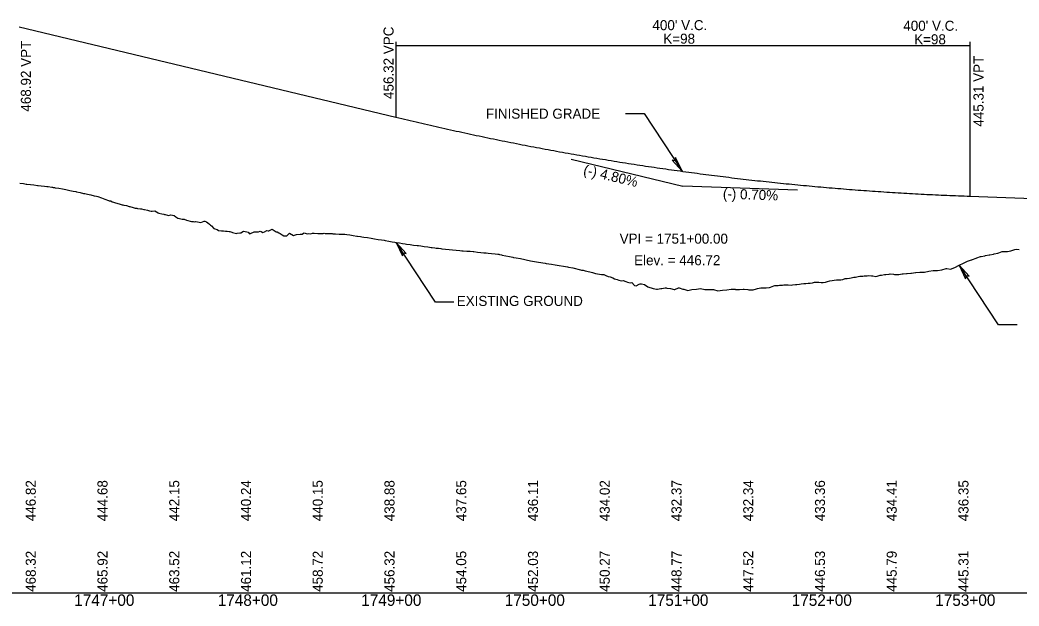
# Model space of a CAD drawing. Extents: x 2017200 to 2047700, y 854850 to 893350.
# Drawn here: x 2022638 to 2023334, y 874091 to 874499 of the extents above; entities that cross this region are included whole.
import ezdxf

# ---------------------------------------------------------------- set-up
doc = ezdxf.new("R2010")
doc.units = 0
for name, color, linetype in [('RD_DDB_GradeTX', 7, 'Continuous'), ('RD_DDB_Profile_EX', 7, 'Continuous'), ('RD_DDB_Profile_Lbl', 7, 'Continuous'), ('RD_DDB_Profile_PR', 7, 'Continuous'), ('RD_DDB_StaTX', 7, 'Continuous'), ('RD_DDB_StripGrade', 7, 'Continuous'), ('RD_DDB_VCLbl', 7, 'Continuous'), ('RD_GPK_Profile_Cell', 7, 'Continuous')]:
    doc.layers.add(name, color=color, linetype=linetype)

msp = doc.modelspace()

# ---------------------------------------------------------------- linework, layer by layer
at = {"layer": 'RD_DDB_GradeTX'}
for p in [(2023022.21, 874402.27), (2023179.95, 874380.79)]:
    msp.add_line(p, (2023100, 874383.6), dxfattribs=at)
at = {"layer": 'RD_DDB_Profile_EX'}
msp.add_lwpolyline([(2022637.89, 874385.6), (2022640.36, 874385.3), (2022642.27, 874385), (2022642.83, 874384.93), (2022645.3, 874384.65), (2022647.77, 874384.37), (2022650.25, 874384.09), (2022650.73, 874384.03), (2022652.72, 874383.81), (2022655.19, 874383.53), (2022656.79, 874383.35), (2022657.66, 874383.22), (2022660.13, 874382.86), (2022660.55, 874382.8), (2022661.16, 874382.71), (2022662.15, 874382.57), (2022662.61, 874382.49), (2022665.08, 874382.08), (2022667.55, 874381.66), (2022668.73, 874381.47), (2022670.02, 874381.18), (2022672.72, 874380.57), (2022674.97, 874380.17), (2022676.82, 874379.84), (2022677.44, 874379.69), (2022679.91, 874379.11), (2022682.38, 874378.53), (2022683.21, 874378.34), (2022685.04, 874378), (2022687.33, 874377.45), (2022689.8, 874376.85), (2022691.32, 874376.49), (2022692.15, 874376.32), (2022694.74, 874375.34), (2022697.22, 874374.42), (2022699.69, 874373.52), (2022700.26, 874373.32), (2022701.26, 874373.41), (2022702.16, 874372.7), (2022703.1, 874372.5), (2022704.63, 874371.99), (2022707.1, 874371.18), (2022709.26, 874370.49), (2022709.58, 874370.42), (2022710.43, 874370.24), (2022712.3, 874369.97), (2022714.14, 874369.46), (2022714.52, 874369.35), (2022716.99, 874368.65), (2022718.35, 874368.27), (2022719.46, 874368.12), (2022719.91, 874368.05), (2022721.94, 874367.83), (2022722.58, 874367.76), (2022724.41, 874367.38), (2022724.72, 874367.32), (2022726.88, 874366.74), (2022728.16, 874366.41), (2022729.35, 874366.13), (2022730.05, 874366.21), (2022732.04, 874366.25), (2022733.16, 874365.66), (2022734.3, 874364.99), (2022734.68, 874364.77), (2022736.77, 874364.26), (2022738.15, 874363.93), (2022738.6, 874363.82), (2022739.24, 874363.74), (2022740.92, 874363.35), (2022741.71, 874363.21), (2022742.94, 874363.45), (2022744.18, 874363.24), (2022745.4, 874363.04), (2022746.66, 874362.1), (2022747.93, 874361.16), (2022748.28, 874361.16), (2022749.13, 874360.95), (2022751.09, 874360.49), (2022751.6, 874360.48), (2022752.48, 874360.48), (2022754.07, 874359.92), (2022754.96, 874359.61), (2022756.54, 874359.2), (2022757.42, 874358.98), (2022757.9, 874358.99), (2022759.02, 874358.88), (2022759.91, 874358.79), (2022760.55, 874358.85), (2022761.79, 874358.66), (2022763.96, 874358.26), (2022766.43, 874359.05), (2022766.92, 874359.07), (2022767.91, 874358.75), (2022768.9, 874357.98), (2022769.97, 874357.16), (2022770.88, 874356.37), (2022771.38, 874355.87), (2022773.11, 874354.15), (2022773.85, 874353.86), (2022775.35, 874353.27), (2022776.32, 874352.65), (2022778.37, 874352.44), (2022778.79, 874352.45), (2022779.37, 874352.47), (2022779.77, 874352.32), (2022781.26, 874352.27), (2022782.49, 874352.23), (2022783.74, 874351.96), (2022784.15, 874351.87), (2022785.56, 874351.41), (2022786.21, 874351.26), (2022788.94, 874350.65), (2022789.35, 874350.83), (2022791.15, 874351.02), (2022791.84, 874351.1), (2022793.74, 874352.18), (2022794.94, 874351.94), (2022796.1, 874351.65), (2022797.02, 874351.43), (2022797.91, 874350.25), (2022798.57, 874350.56), (2022801.23, 874351.75), (2022803.51, 874351.74), (2022804.25, 874351.75), (2022805.4, 874352.19), (2022805.98, 874351.88), (2022807.22, 874351.23), (2022808.46, 874351.82), (2022809.96, 874352.55), (2022810.93, 874352.44), (2022811.39, 874352.39), (2022813.63, 874353.46), (2022815.87, 874352.15), (2022816.64, 874351.71), (2022817.24, 874351.65), (2022818.34, 874351.01), (2022819.26, 874350.49), (2022820.82, 874349.53), (2022821.94, 874348.84), (2022823.29, 874348.91), (2022823.93, 874348.94), (2022825.94, 874350.86), (2022828.53, 874349.05), (2022830.71, 874349.9), (2022833.18, 874350.05), (2022834.72, 874350.15), (2022835.65, 874350.67), (2022836.07, 874350.91), (2022838.12, 874350.41), (2022839.32, 874350.5), (2022840.59, 874350.41), (2022841.89, 874350.73), (2022843.07, 874350.69), (2022845.54, 874350.6), (2022848.01, 874350.53), (2022849.29, 874350.45), (2022849.93, 874350.75), (2022850.71, 874350.54), (2022852.95, 874350.49), (2022855.49, 874350.45), (2022856.02, 874350.27), (2022857.9, 874350.22), (2022860.37, 874350.16), (2022862.84, 874350.13), (2022864.3, 874350.11), (2022865.76, 874349.88), (2022867.79, 874349.56), (2022870.26, 874349.17), (2022872.73, 874348.78), (2022873.25, 874348.69), (2022875.2, 874348.42), (2022876.12, 874348.29), (2022877.67, 874348.05), (2022880.15, 874347.67), (2022882.84, 874347.25), (2022885.09, 874346.87), (2022887.56, 874346.45), (2022890.03, 874346.07), (2022891.72, 874345.8), (2022892.51, 874345.67), (2022894.98, 874345.25), (2022897.45, 874344.82), (2022899.14, 874344.54), (2022900.11, 874344.38), (2022902.39, 874343.99), (2022904.6, 874343.61), (2022906.52, 874343.29), (2022907.34, 874343.18), (2022909.81, 874342.85), (2022912.28, 874342.53), (2022914.75, 874342.2), (2022915.76, 874342.07), (2022917.29, 874341.86), (2022919.7, 874341.55), (2022922.17, 874341.22), (2022924.64, 874340.9), (2022925.19, 874340.83), (2022927.11, 874340.57), (2022928.14, 874340.43), (2022929.59, 874340.25), (2022931.38, 874340.01), (2022932.06, 874339.93), (2022934.53, 874339.65), (2022937.09, 874339.36), (2022939.47, 874339.18), (2022941.95, 874338.99), (2022944.42, 874338.72), (2022946, 874338.55), (2022946.89, 874338.49), (2022949.36, 874338.32), (2022951.83, 874338.14), (2022953.79, 874337.94), (2022954.31, 874337.89), (2022956.78, 874337.62), (2022959.25, 874337.36), (2022961.34, 874337.14), (2022961.72, 874337.1), (2022962.92, 874336.96), (2022964.19, 874336.83), (2022966.67, 874336.58), (2022969.14, 874336.32), (2022971.09, 874336.13), (2022971.61, 874336.03), (2022972.17, 874335.92), (2022973.58, 874335.66), (2022974.08, 874335.56), (2022976.56, 874335.05), (2022979.03, 874334.53), (2022981.5, 874334.02), (2022981.92, 874333.93), (2022983.68, 874333.55), (2022986.71, 874333.04), (2022993.86, 874331.59), (2022999.41, 874330.68), (2023004.05, 874329.78), (2023004.6, 874329.68), (2023008.5, 874329.07), (2023011.03, 874328.64), (2023019.52, 874327.3), (2023020.16, 874327.19), (2023023.24, 874326.71), (2023028.56, 874325.31), (2023029.32, 874324.97), (2023030.5, 874324.94), (2023031.98, 874324.63), (2023035.06, 874323.89), (2023037.08, 874323.37), (2023039.06, 874322.63), (2023041.88, 874322.14), (2023043.29, 874322.04), (2023044.94, 874322.08), (2023046.29, 874321.26), (2023048, 874320.67), (2023049.29, 874320.37), (2023051.05, 874319.7), (2023052.29, 874319.03), (2023054.11, 874318.43), (2023055.3, 874318.01), (2023057.17, 874317.58), (2023058.3, 874317.81), (2023060.22, 874317.1), (2023061.3, 874316.72), (2023063.28, 874316.19), (2023064.3, 874316.3), (2023066.34, 874314.25), (2023067.3, 874314.16), (2023069.39, 874315.22), (2023070.3, 874315.43), (2023071.18, 874315.37), (2023073.3, 874315.07), (2023075.51, 874313.45), (2023076.3, 874313.12), (2023078.56, 874312.49), (2023079.3, 874312.21), (2023081.62, 874311.84), (2023082.3, 874311.8), (2023084.68, 874312.17), (2023085.31, 874312.11), (2023087.73, 874312.62), (2023088.31, 874312.62), (2023088.86, 874312.52), (2023091.31, 874312.11), (2023093.85, 874311.47), (2023094.31, 874311.49), (2023096.9, 874312.59), (2023097.31, 874312.6), (2023099.96, 874311.85), (2023100.31, 874311.85), (2023100.65, 874311.74), (2023103.31, 874310.75), (2023106.31, 874311.4), (2023109.49, 874311.82), (2023112.32, 874312.28), (2023115.32, 874311.56), (2023118.32, 874311.45), (2023119.2, 874311.45), (2023121.36, 874311.45), (2023124.32, 874310.48), (2023127.47, 874310.97), (2023130.53, 874311.37), (2023133.58, 874311.73), (2023136.32, 874311.69), (2023136.64, 874311.62), (2023139.32, 874311.44), (2023141.91, 874311.66), (2023142.33, 874311.66), (2023142.75, 874311.73), (2023145.33, 874311.56), (2023145.81, 874311.31), (2023148.33, 874311.3), (2023148.87, 874311.39), (2023151.33, 874312.07), (2023151.92, 874312.27), (2023154.33, 874312.62), (2023154.98, 874312.72), (2023157.33, 874312.6), (2023158.04, 874312.73), (2023160.33, 874312.92), (2023161.09, 874313.04), (2023163.33, 874314.15), (2023164.15, 874314.2), (2023166.33, 874314.26), (2023167.21, 874314.46), (2023169.33, 874314.63), (2023170.26, 874314.73), (2023172.34, 874314.87), (2023173.32, 874314.82), (2023175.34, 874314.65), (2023176.38, 874314.75), (2023178.34, 874315.04), (2023179.44, 874315.11), (2023181.34, 874315.33), (2023182.49, 874315.4), (2023184.34, 874315.61), (2023185.55, 874315.69), (2023187.34, 874315.89), (2023188.61, 874315.99), (2023190.34, 874316.27), (2023191.66, 874316.61), (2023193.34, 874316.72), (2023194.72, 874316.56), (2023196.34, 874316.39), (2023197.78, 874316.31), (2023199.35, 874316.56), (2023200.83, 874317.1), (2023202.35, 874317.6), (2023203.89, 874317.71), (2023205.35, 874318.04), (2023206.95, 874318.32), (2023208.35, 874318.15), (2023210, 874318.28), (2023211.35, 874318.55), (2023213.06, 874319.08), (2023214.35, 874319.27), (2023216.12, 874319.5), (2023217.35, 874319.6), (2023219.17, 874320.02), (2023220.35, 874320.2), (2023222.23, 874320.64), (2023223.35, 874320.75), (2023225.29, 874320.76), (2023226.35, 874321.02), (2023228.34, 874321.05), (2023229.36, 874321.28), (2023231.4, 874321.13), (2023232.36, 874320.94), (2023234.46, 874320.62), (2023235.36, 874320.79), (2023237.51, 874321.41), (2023238.36, 874321.55), (2023240.57, 874321.93), (2023241.36, 874321.93), (2023243.63, 874322.15), (2023244.36, 874322.37), (2023246.68, 874322.16), (2023247.36, 874322.02), (2023249.74, 874322.05), (2023250.36, 874322), (2023252.8, 874322.36), (2023253.36, 874322.45), (2023255.85, 874322.56), (2023256.37, 874322.64), (2023258.91, 874322.96), (2023259.37, 874322.97), (2023261.97, 874323.3), (2023262.37, 874323.33), (2023265.02, 874323.63), (2023265.37, 874323.65), (2023268.37, 874323.66), (2023271.37, 874324.38), (2023274.37, 874324.73), (2023277.37, 874324.69), (2023280.37, 874325.12), (2023283.37, 874326.1), (2023283.97, 874326.04), (2023286.42, 874325.8), (2023289.48, 874326.8), (2023292.53, 874328.56), (2023295.59, 874329.76), (2023298.38, 874331.17), (2023301.07, 874332.17), (2023301.38, 874332.3), (2023301.7, 874332.44), (2023304.38, 874333.4), (2023304.76, 874333.56), (2023307.38, 874334.45), (2023307.82, 874334.5), (2023310.38, 874334.94), (2023310.87, 874335.16), (2023313.38, 874335.73), (2023313.93, 874335.75), (2023316.39, 874336.25), (2023316.99, 874336.27), (2023319.39, 874336.88), (2023320.04, 874337.14), (2023322.39, 874338.01), (2023323.1, 874337.97), (2023325.39, 874338.01), (2023326.16, 874337.99), (2023328.39, 874338.46), (2023330.54, 874339.21), (2023331.39, 874339.46), (2023332.27, 874339.65), (2023334.39, 874339.45)], dxfattribs=at)
at = {"layer": 'RD_DDB_Profile_Lbl'}
for p, q in [((2022927.57, 874302.67), (2022900.11, 874344.38)), ((2023319.99, 874286.84), (2023292.53, 874328.56)), ((2022940.43, 874302.67), (2022927.57, 874302.67)), ((2023332.86, 874286.84), (2023319.99, 874286.84))]:
    msp.add_line(p, q, dxfattribs=at)
msp.add_lwpolyline([(2023060.05, 874434.11), (2023072.91, 874434.11), (2023099.36, 874393.93)], dxfattribs=at)
for points in [[(2023099.36, 874393.93), (2023094.9, 874403.43), (2023094.53, 874401.27), (2023092.4, 874401.78)], [(2022900.11, 874344.38), (2022904.57, 874334.88), (2022904.94, 874337.04), (2022907.08, 874336.53)], [(2023292.53, 874328.56), (2023296.99, 874319.05), (2023297.37, 874321.22), (2023299.5, 874320.7)]]:
    msp.add_lwpolyline(points, close=True, dxfattribs=at)
at = {"layer": 'RD_DDB_Profile_PR'}
for p, q in [((2022637.5, 874494.6), (2022900, 874431.6)), ((2023300, 874376.56), (2023365, 874374.27))]:
    msp.add_line(p, q, dxfattribs=at)
msp.add_spline([(2022900, 874431.6), (2022908, 874429.7), (2022916, 874427.83), (2022924, 874425.99), (2022932, 874424.18), (2022940, 874422.41), (2022948, 874420.67), (2022956, 874418.96), (2022964, 874417.29), (2022972, 874415.65), (2022980, 874414.04), (2022988, 874412.46), (2022996, 874410.92), (2023004, 874409.41), (2023012, 874407.93), (2023020, 874406.49), (2023028, 874405.07), (2023036, 874403.69), (2023044, 874402.35), (2023052, 874401.03), (2023060, 874399.75), (2023068, 874398.51), (2023076, 874397.29), (2023084, 874396.11), (2023092, 874394.96), (2023100, 874393.84), (2023108, 874392.76), (2023116, 874391.7), (2023124, 874390.68), (2023132, 874389.7), (2023140, 874388.75), (2023148, 874387.82), (2023156, 874386.94), (2023164, 874386.08), (2023172, 874385.26), (2023180, 874384.47), (2023188, 874383.71), (2023196, 874382.99), (2023204, 874382.3), (2023212, 874381.64), (2023220, 874381.01), (2023228, 874380.42), (2023236, 874379.86), (2023244, 874379.33), (2023252, 874378.84), (2023260, 874378.38), (2023268, 874377.95), (2023276, 874377.55), (2023284, 874377.19), (2023292, 874376.86), (2023300, 874376.56)], degree=3, dxfattribs=at)
at = {"layer": 'RD_DDB_VCLbl'}
for p, q in [((2022900, 874484.1), (2022900, 874431.6)), ((2023300, 874484.1), (2023300, 874376.56)), ((2022900, 874481.6), (2023300, 874481.6))]:
    msp.add_line(p, q, dxfattribs=at)
at = {"layer": 'RD_GPK_Profile_Cell'}
msp.add_line((2020500, 874100), (2023600, 874100), dxfattribs=at)

# ---------------------------------------------------------------- texts
at = {"layer": 'RD_DDB_GradeTX'}
for s, rotation, p in [('(-) 4.80%', 346.50427, (2023030.15, 874391.82)), ('(-) 0.70%', 357.98371, (2023127.74, 874374.9))]:
    msp.add_text(s, height=7, rotation=rotation, dxfattribs=at).set_placement(p)
at = {"layer": 'RD_DDB_Profile_Lbl'}
for s, p in [('FINISHED GRADE', (2022962.73, 874430.56)), ('VPI = 1751+00.00', (2023055.89, 874343.44)), ('Elev. = 446.72', (2023065.98, 874328.44)), ('EXISTING GROUND', (2022942.37, 874300.05))]:
    msp.add_text(s, height=7, dxfattribs=at).set_placement(p)
at = {"layer": 'RD_DDB_StaTX'}
for s, p in [('1747+00', (2022675.8, 874091)), ('1748+00', (2022775.8, 874091)), ('1749+00', (2022875.8, 874091)), ('1750+00', (2022975.8, 874091)), ('1751+00', (2023075.8, 874091)), ('1752+00', (2023175.8, 874091)), ('1753+00', (2023275.8, 874091))]:
    msp.add_text(s, height=8, dxfattribs=at).set_placement(p)
at = {"layer": 'RD_DDB_StripGrade'}
for s, p in [('456.32 VPC', (2022898.35, 874444.31)), ('468.92 VPT', (2022645.61, 874435.48)), ('445.31 VPT', (2023309.48, 874425.05)), ('446.82', (2022649, 874150)), ('444.68', (2022699, 874150)), ('442.15', (2022749, 874150)), ('440.24', (2022799, 874150)), ('440.15', (2022849, 874150)), ('438.88', (2022899, 874150)), ('437.65', (2022949, 874150)), ('436.11', (2022999, 874150)), ('434.02', (2023049, 874150)), ('432.37', (2023099, 874150)), ('432.34', (2023149, 874150)), ('433.36', (2023199, 874150)), ('434.41', (2023249, 874150)), ('436.35', (2023299, 874150)), ('468.32', (2022649, 874100.75)), ('465.92', (2022699, 874100.75)), ('463.52', (2022749, 874100.75)), ('461.12', (2022799, 874100.75)), ('458.72', (2022849, 874100.75)), ('456.32', (2022899, 874100.75)), ('454.05', (2022949, 874100.75)), ('452.03', (2022999, 874100.75)), ('450.27', (2023049, 874100.75)), ('448.77', (2023099, 874100.75)), ('447.52', (2023149, 874100.75)), ('446.53', (2023199, 874100.75)), ('445.79', (2023249, 874100.75)), ('445.31', (2023299, 874100.75))]:
    msp.add_text(s, height=7, rotation=90, dxfattribs=at).set_placement(p)
at = {"layer": 'RD_DDB_VCLbl'}
for s, p in [("400' V.C.", (2023078.75, 874492.28)), ("400' V.C.", (2023253.56, 874491.85)), ('K=98', (2023086.32, 874482.85)), ('K=98', (2023261.13, 874482.42))]:
    msp.add_text(s, height=7, dxfattribs=at).set_placement(p)

doc.saveas('drawing.dxf')
